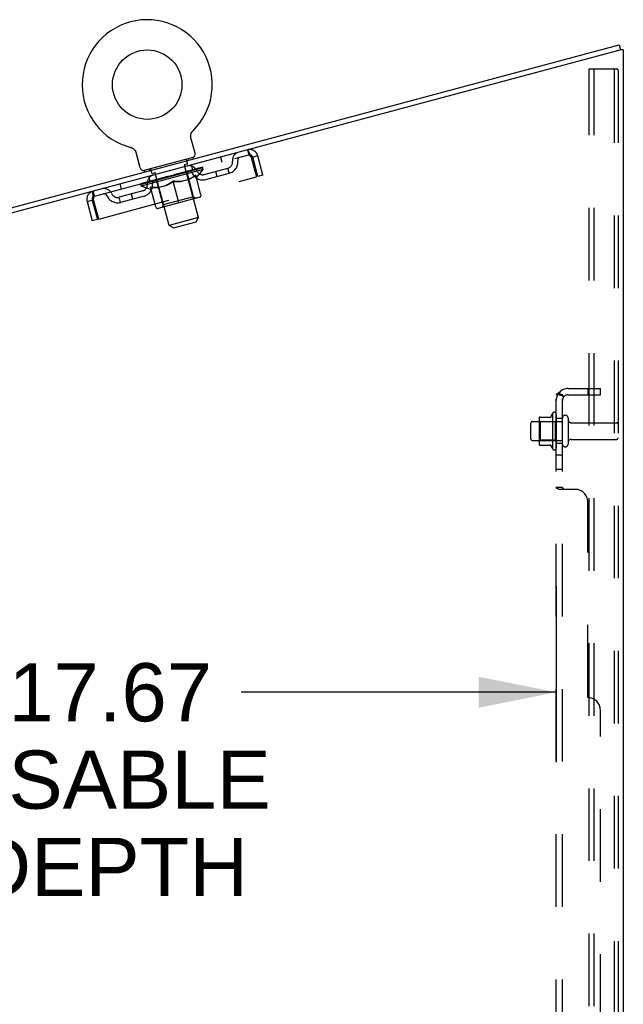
# Model space of a CAD drawing. Header units: inches. Extents: x 0 to 262, y 0 to 169.
# Tile 282 of 284: x 142 to 154, y 107 to 127. Entities that reach past the tile are written whole.
import ezdxf

# ---------------------------------------------------------------- set-up
doc = ezdxf.new("R2010")
doc.units = ezdxf.units.IN
doc.header["$LTSCALE"] = 14.384615
doc.header["$MEASUREMENT"] = 0
doc.linetypes.add('HIDDEN', pattern=[0.2, 0.1, -0.1])
doc.layers.get('0').update_dxf_attribs({"linetype": 'CONTINUOUS'})
for name, color, linetype in [('DEFAULT_2', 8, 'HIDDEN'), ('DIMENSIONS', 7, 'CONTINUOUS'), ('SUBPANEL', 7, 'CONTINUOUS')]:
    doc.layers.add(name, color=color, linetype=linetype)
doc.styles.get("Standard").update_dxf_attribs({"font": 'arial.ttf'})
doc.dimstyles.new('DIMSTYLE_1', dxfattribs={"dimtxt": 1.153846, "dimasz": 1.538462, "dimexe": 0.09, "dimexo": 0.07, "dimgap": 0.0375, "dimtad": 0, "dimtih": 1, "dimtoh": 1, "dimzin": 4, "dimdsep": 46, "dimtxsty": 'Standard', "dimblk": '_FILLED', "dimblk1": '_FILLED', "dimblk2": '_FILLED', "dimcen": 0.09, "dimadec": 3, "dimazin": 1, "dimtfac": 1, "dimtdec": 3, "dimtofl": 0, "dimtmove": 0, "dimatfit": 3, "dimldrblk": '_FILLED', "dimfxl": 0, "dimtolj": 1, "dimtzin": 4, "dimarcsym": 0})

# ---------------------------------------------------------------- blocks, each defined once
blk = doc.blocks.new('_FILLED')
at = {"color": 0, "linetype": 'ByBlock'}
blk.add_solid([(0, 0), (-1, 0.2), (-1, -0.2)], dxfattribs=at)
blk = doc.blocks.new('*D10')
at = {"layer": 'DIMENSIONS', "color": 2, "linetype": 'Continuous'}
for p, q in [((134.954, 115.274), (134.954, 111.787)), ((152.62, 115.274), (152.62, 111.787)), ((134.954, 113.172), (141.194, 113.172)), ((152.62, 113.172), (146.38, 113.172))]:
    blk.add_line(p, q, dxfattribs=at)
at = {"layer": 'DIMENSIONS', "color": 2, "linetype": 'Continuous', "xscale": 1.5384615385, "yscale": 1.5384615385, "zscale": 1.5384615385, "rotation": 180}
blk.add_blockref('_FILLED', (134.954, 113.172), dxfattribs=at)
at = {"layer": 'DIMENSIONS', "color": 2, "linetype": 'Continuous', "xscale": 1.5384615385, "yscale": 1.5384615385, "zscale": 1.5384615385}
blk.add_blockref('_FILLED', (152.62, 113.172), dxfattribs=at)
at = {"layer": 'DIMENSIONS', "color": 2, "linetype": 'Continuous', "insert": (143.787, 113.749), "char_height": 1.1538, "width": 6.3483, "attachment_point": 2, "line_spacing_factor": 0.9}
blk.add_mtext('17.67\\PUSABLE\\PDEPTH', dxfattribs=at)

msp = doc.modelspace()

# ---------------------------------------------------------------- linework, layer by layer
at = {"color": 7, "linetype": 'Continuous'}
for p, q in [((136.015, 121.222), (153.868, 126.006)), ((153.868, 126.006), (153.895, 125.905)), ((153.897, 125.906), (153.895, 125.906)), ((145.38, 124.2), (145.381, 124.205)), ((145.38, 124.195), (145.38, 124.2)), ((145.381, 124.19), (145.38, 124.195)), ((145.381, 124.215), (145.382, 124.22)), ((145.381, 124.21), (145.382, 124.215)), ((145.381, 124.205), (145.381, 124.21)), ((145.381, 124.185), (145.381, 124.19)), ((145.382, 124.18), (145.381, 124.185)), ((145.382, 124.22), (145.383, 124.225)), ((145.382, 124.175), (145.382, 124.18)), ((145.383, 124.17), (145.382, 124.175)), ((145.383, 124.225), (145.384, 124.23)), ((145.384, 124.165), (145.383, 124.17)), ((145.384, 124.165), (145.383, 124.17)), ((145.384, 124.23), (145.385, 124.235)), ((145.385, 124.161), (145.384, 124.165)), ((145.385, 124.235), (145.387, 124.24)), ((145.467, 123.857), (145.385, 124.161)), ((145.387, 124.24), (145.388, 124.245)), ((145.388, 124.245), (145.39, 124.25)), ((145.39, 124.25), (145.392, 124.254)), ((145.392, 124.254), (145.394, 124.259)), ((145.394, 124.259), (145.396, 124.264)), ((145.396, 124.263), (145.399, 124.268)), ((145.399, 124.268), (145.401, 124.272)), ((145.401, 124.272), (145.404, 124.277)), ((145.404, 124.277), (145.407, 124.281)), ((145.407, 124.281), (145.41, 124.285)), ((145.41, 124.285), (145.413, 124.289)), ((145.413, 124.289), (145.416, 124.293)), ((145.416, 124.293), (145.42, 124.296)), ((145.416, 124.293), (145.417, 124.294)), ((145.42, 124.296), (145.423, 124.3)), ((145.422, 124.299), (145.421, 124.298)), ((145.423, 124.3), (145.423, 124.3)), ((144.196, 123.971), (144.201, 123.97)), ((144.196, 123.971), (144.196, 123.971)), ((144.199, 123.97), (144.197, 123.971)), ((144.201, 123.97), (144.206, 123.968)), ((144.206, 123.968), (144.211, 123.967)), ((144.21, 123.967), (144.215, 123.965)), ((144.215, 123.965), (144.22, 123.963)), ((144.22, 123.963), (144.224, 123.961)), ((144.224, 123.961), (144.229, 123.958)), ((144.229, 123.958), (144.233, 123.956)), ((144.233, 123.956), (144.238, 123.953)), ((144.238, 123.953), (144.242, 123.95)), ((144.242, 123.95), (144.246, 123.947)), ((144.246, 123.947), (144.25, 123.944)), ((144.25, 123.944), (144.254, 123.941)), ((144.254, 123.941), (144.258, 123.937)), ((144.258, 123.938), (144.261, 123.934)), ((144.261, 123.934), (144.265, 123.93)), ((144.265, 123.93), (144.268, 123.927)), ((144.268, 123.927), (144.272, 123.923)), ((144.271, 123.923), (144.275, 123.919)), ((144.275, 123.919), (144.278, 123.915)), ((144.278, 123.915), (144.28, 123.91)), ((144.28, 123.91), (144.283, 123.906)), ((144.283, 123.906), (144.286, 123.902)), ((144.286, 123.902), (144.288, 123.897)), ((144.288, 123.897), (144.29, 123.893)), ((144.29, 123.893), (144.292, 123.888)), ((144.292, 123.888), (144.294, 123.883)), ((144.38, 123.566), (144.299, 123.869)), ((145.424, 123.774), (144.458, 123.515)), ((145.424, 123.774), (145.432, 123.745)), ((144.458, 123.515), (144.466, 123.486))]:
    msp.add_line(p, q, dxfattribs=at)
at = {"color": 3, "linetype": 'Continuous'}
for p, q in [((153.844, 125.892), (153.832, 125.889)), ((153.856, 125.895), (153.844, 125.892)), ((153.897, 125.906), (153.856, 125.895)), ((153.949, 125.906), (153.897, 125.906)), ((153.949, 125.906), (153.949, 49.33)), ((153.807, 125.882), (136.042, 121.122)), ((153.82, 125.885), (153.807, 125.882)), ((153.832, 125.889), (153.82, 125.885))]:
    msp.add_line(p, q, dxfattribs=at)
at = {"color": 7, "linetype": 'Continuous'}
msp.add_lwpolyline([(144.294, 123.883), (144.296, 123.878), (144.297, 123.874), (144.299, 123.869)], dxfattribs=at)
msp.add_circle((144.52, 125.217), 0.688, dxfattribs=at)
for centre, radius, start, end in [((144.52, 125.217), 1.288, 314.5053, 255.4947), ((145.4, 123.839), 0.069, 290, 15), ((144.447, 123.584), 0.069, 195, 280)]:
    msp.add_arc(centre, radius, start, end, dxfattribs=at)
at = {"layer": 'DEFAULT_2', "color": 8, "linetype": 'HIDDEN'}
for p, q in [((153.27, 49.413), (153.27, 125.531)), ((153.27, 125.531), (153.75, 125.531)), ((153.374, 49.413), (153.374, 125.531)), ((153.75, 125.531), (153.824, 125.531)), ((153.771, 125.501), (153.771, 49.443)), ((153.845, 125.501), (153.845, 49.443)), ((144.204, 123.969), (144.206, 123.968)), ((143.474, 123.005), (146.532, 123.825)), ((145.33, 123.749), (145.338, 123.72)), ((145.972, 123.782), (145.999, 123.682)), ((146.505, 123.925), (146.532, 123.825)), ((146.58, 123.772), (146.682, 123.39)), ((146.709, 123.807), (146.609, 123.78)), ((146.711, 123.398), (146.609, 123.78)), ((146.812, 123.425), (146.709, 123.807)), ((144.411, 123.246), (145.599, 123.565)), ((145.31, 123.64), (145.252, 123.625)), ((145.537, 122.582), (145.259, 123.616)), ((145.317, 123.652), (145.296, 123.73)), ((145.425, 123.528), (145.398, 123.629)), ((145.534, 123.55), (145.532, 123.557)), ((145.563, 123.555), (145.562, 123.558)), ((145.564, 123.555), (145.564, 123.558)), ((145.579, 123.563), (145.578, 123.569)), ((145.59, 123.562), (145.589, 123.565)), ((145.591, 123.562), (145.59, 123.565)), ((145.599, 123.565), (145.598, 123.568)), ((145.607, 123.57), (145.605, 123.576)), ((145.627, 123.534), (145.614, 123.579)), ((145.651, 123.436), (146.117, 123.561)), ((146.144, 123.461), (146.117, 123.561)), ((143.56, 122.554), (146.682, 123.39)), ((145.627, 123.534), (144.403, 123.206)), ((144.552, 123.541), (144.56, 123.512)), ((144.58, 123.302), (144.553, 123.402)), ((144.612, 123.463), (144.591, 123.541)), ((144.682, 123.472), (144.624, 123.456)), ((144.957, 122.426), (144.68, 123.461)), ((144.826, 123.36), (144.769, 123.345)), ((144.795, 123.352), (144.794, 123.359)), ((144.8, 123.35), (144.799, 123.353)), ((144.802, 123.351), (144.8, 123.36)), ((144.805, 123.352), (144.804, 123.355)), ((144.812, 123.353), (144.811, 123.357)), ((144.827, 123.357), (144.826, 123.36)), ((144.904, 123.381), (144.851, 123.367)), ((144.864, 123.368), (144.864, 123.371)), ((144.894, 123.379), (144.968, 123.403)), ((144.898, 123.38), (144.897, 123.386)), ((144.897, 123.387), (144.897, 123.386)), ((144.899, 123.38), (144.897, 123.386)), ((144.9, 123.377), (144.899, 123.38)), ((144.903, 123.378), (144.902, 123.381)), ((144.905, 123.378), (144.904, 123.382)), ((144.904, 123.378), (144.904, 123.381)), ((144.938, 123.39), (145, 123.407)), ((144.944, 123.389), (144.943, 123.392)), ((144.948, 123.393), (144.948, 123.397)), ((144.969, 123.399), (144.968, 123.403)), ((144.985, 123.4), (144.984, 123.403)), ((145.002, 123.408), (145.002, 123.408)), ((145.003, 123.405), (145.002, 123.408)), ((145.003, 123.405), (145.002, 123.408)), ((145.003, 123.415), (145.115, 123.438)), ((145.004, 123.409), (145.003, 123.415)), ((145.008, 123.406), (145.007, 123.409)), ((145.008, 123.406), (145.007, 123.409)), ((145.007, 123.409), (145.007, 123.409)), ((145.025, 123.414), (145.071, 123.426)), ((145.025, 123.411), (145.025, 123.414)), ((145.067, 123.422), (145.066, 123.425)), ((145.106, 123.432), (145.105, 123.436)), ((145.106, 123.432), (145.105, 123.435)), ((145.106, 123.435), (145.158, 123.449)), ((145.107, 123.433), (145.106, 123.436)), ((145.108, 123.443), (145.109, 123.443)), ((145.11, 123.437), (145.108, 123.443)), ((145.111, 123.437), (145.109, 123.443)), ((145.111, 123.434), (145.11, 123.437)), ((145.146, 123.443), (145.145, 123.446)), ((145.183, 123.456), (145.24, 123.471)), ((145.184, 123.453), (145.183, 123.456)), ((145.199, 123.457), (145.198, 123.46)), ((145.206, 123.459), (145.205, 123.462)), ((145.209, 123.46), (145.206, 123.469)), ((145.211, 123.46), (145.21, 123.464)), ((145.214, 123.465), (145.212, 123.471)), ((145.222, 123.463), (145.221, 123.466)), ((145.256, 123.476), (145.315, 123.492)), ((145.256, 123.473), (145.256, 123.476)), ((145.28, 123.479), (145.279, 123.482)), ((145.29, 123.482), (145.289, 123.485)), ((145.294, 123.483), (145.292, 123.491)), ((145.3, 123.484), (145.299, 123.488)), ((145.305, 123.486), (145.304, 123.489)), ((145.31, 123.49), (145.309, 123.497)), ((145.439, 122.995), (145.318, 123.448)), ((145.32, 123.493), (145.515, 123.545)), ((145.321, 123.49), (145.32, 123.493)), ((145.347, 123.497), (145.347, 123.5)), ((145.35, 123.498), (145.35, 123.501)), ((145.365, 123.502), (145.363, 123.509)), ((145.376, 123.505), (145.375, 123.508)), ((145.385, 123.507), (145.384, 123.51)), ((145.389, 123.508), (145.388, 123.511)), ((145.398, 123.514), (145.396, 123.52)), ((145.4, 123.511), (145.399, 123.514)), ((145.4, 123.511), (145.399, 123.514)), ((145.42, 123.516), (145.418, 123.522)), ((145.42, 123.516), (145.419, 123.519)), ((145.438, 123.521), (145.437, 123.524)), ((145.451, 123.525), (145.451, 123.528)), ((145.455, 123.526), (145.454, 123.53)), ((145.459, 123.527), (145.458, 123.53)), ((145.462, 123.528), (145.461, 123.531)), ((145.462, 123.528), (145.461, 123.531)), ((145.469, 123.53), (145.468, 123.533)), ((145.473, 123.534), (145.471, 123.541)), ((145.472, 123.53), (145.471, 123.533)), ((145.473, 123.531), (145.472, 123.533)), ((145.585, 123.031), (145.48, 123.424)), ((145.491, 123.382), (145.502, 123.385)), ((145.502, 123.385), (145.627, 123.534)), ((145.518, 123.543), (145.518, 123.546)), ((145.521, 123.544), (145.52, 123.547)), ((145.678, 123.336), (146.144, 123.461)), ((145.903, 123.396), (145.876, 123.497)), ((146.812, 123.425), (146.711, 123.398)), ((143.98, 123.249), (144.007, 123.148)), ((144.403, 123.206), (144.391, 123.251)), ((144.402, 123.247), (144.4, 123.254)), ((144.586, 123.139), (144.403, 123.206)), ((144.411, 123.246), (144.41, 123.249)), ((144.42, 123.248), (144.419, 123.252)), ((144.421, 123.249), (144.42, 123.252)), ((144.43, 123.255), (144.428, 123.261)), ((144.446, 123.256), (144.445, 123.259)), ((144.448, 123.256), (144.447, 123.259)), ((144.475, 123.267), (144.473, 123.273)), ((144.49, 123.267), (144.489, 123.27)), ((144.492, 123.268), (144.491, 123.271)), ((144.689, 123.324), (144.494, 123.272)), ((144.536, 123.283), (144.534, 123.289)), ((144.538, 123.28), (144.537, 123.283)), ((144.539, 123.28), (144.538, 123.283)), ((144.542, 123.281), (144.541, 123.284)), ((144.549, 123.283), (144.548, 123.286)), ((144.549, 123.283), (144.548, 123.286)), ((144.552, 123.284), (144.551, 123.287)), ((144.555, 123.285), (144.554, 123.289)), ((144.559, 123.286), (144.559, 123.289)), ((144.573, 123.29), (144.572, 123.292)), ((144.69, 122.792), (144.585, 123.184)), ((144.591, 123.294), (144.59, 123.3)), ((144.591, 123.294), (144.59, 123.297)), ((144.611, 123.303), (144.61, 123.31)), ((144.611, 123.3), (144.61, 123.303)), ((144.611, 123.3), (144.61, 123.303)), ((144.621, 123.303), (144.621, 123.306)), ((144.625, 123.304), (144.625, 123.307)), ((144.634, 123.306), (144.634, 123.309)), ((144.645, 123.309), (144.643, 123.316)), ((144.66, 123.313), (144.66, 123.316)), ((144.663, 123.314), (144.662, 123.317)), ((144.69, 123.321), (144.689, 123.324)), ((144.753, 123.341), (144.694, 123.325)), ((144.699, 123.327), (144.697, 123.333)), ((144.706, 123.325), (144.705, 123.328)), ((144.711, 123.326), (144.71, 123.33)), ((144.716, 123.328), (144.714, 123.336)), ((144.835, 122.833), (144.714, 123.286)), ((144.72, 123.329), (144.72, 123.332)), ((144.731, 123.332), (144.73, 123.335)), ((144.734, 123.179), (144.907, 123.226)), ((144.754, 123.338), (144.753, 123.341)), ((144.789, 123.347), (144.788, 123.35)), ((145.147, 122.876), (145.032, 123.304)), ((145.18, 123.299), (145.354, 123.345)), ((143.474, 123.005), (143.447, 123.106)), ((144.431, 123.11), (143.964, 122.985)), ((143.991, 122.884), (143.964, 122.985)), ((144.458, 123.009), (143.991, 122.884)), ((144.233, 122.949), (144.206, 123.049)), ((144.586, 123.139), (144.596, 123.142)), ((145.559, 122.986), (144.735, 122.765)), ((145.439, 122.995), (144.835, 122.833)), ((145.439, 122.995), (145.488, 122.967)), ((143.329, 122.901), (143.429, 122.928)), ((143.329, 122.901), (143.431, 122.519)), ((143.429, 122.928), (143.532, 122.546)), ((143.56, 122.554), (143.458, 122.936)), ((144.835, 122.833), (144.807, 122.784)), ((145.537, 122.582), (144.957, 122.426)), ((145.488, 122.497), (145.537, 122.582)), ((143.532, 122.546), (143.431, 122.519)), ((145.042, 122.378), (144.957, 122.426)), ((145.042, 122.378), (145.488, 122.497)), ((152.55, 118.706), (152.55, 117.995)), ((152.62, 118.685), (152.62, 118.016)), ((152.12, 118.193), (152.12, 118.508)), ((152.15, 118.538), (152.745, 118.538)), ((152.284, 118.606), (152.284, 118.095)), ((152.304, 118.534), (152.284, 118.554)), ((152.294, 118.628), (152.522, 118.628)), ((152.304, 118.534), (152.304, 118.167)), ((152.6, 118.534), (152.304, 118.534)), ((152.6, 118.534), (152.62, 118.554)), ((152.6, 118.534), (152.6, 118.167)), ((152.745, 118.093), (152.745, 118.608)), ((152.855, 118.608), (152.855, 118.093)), ((152.917, 118.516), (153.815, 118.516)), ((152.15, 118.163), (152.745, 118.163)), ((152.304, 118.167), (152.284, 118.147)), ((152.6, 118.167), (152.304, 118.167)), ((152.6, 118.167), (152.62, 118.147)), ((152.917, 118.186), (153.815, 118.186)), ((152.294, 118.073), (152.522, 118.073))]:
    msp.add_line(p, q, dxfattribs=at)
for points in [[(153.761, 125.527), (153.756, 125.53), (153.75, 125.531)], [(153.761, 125.527), (153.765, 125.522), (153.769, 125.516), (153.771, 125.509), (153.771, 125.501)], [(153.834, 125.527), (153.829, 125.53), (153.824, 125.531)], [(153.834, 125.527), (153.839, 125.522), (153.842, 125.516), (153.844, 125.509), (153.845, 125.501)], [(146.505, 123.925), (146.507, 123.925), (146.511, 123.922), (146.514, 123.918), (146.518, 123.912), (146.523, 123.903), (146.528, 123.894), (146.533, 123.882), (146.539, 123.869), (146.546, 123.855), (146.552, 123.84), (146.559, 123.824), (146.566, 123.807), (146.573, 123.79), (146.58, 123.772)], [(146.532, 123.825), (146.534, 123.825), (146.537, 123.824), (146.54, 123.823), (146.543, 123.821), (146.546, 123.818), (146.549, 123.815), (146.553, 123.811), (146.556, 123.807), (146.56, 123.802), (146.564, 123.796), (146.568, 123.791), (146.572, 123.785), (146.576, 123.779), (146.58, 123.772)], [(145.48, 123.424), (145.458, 123.408), (145.436, 123.392), (145.414, 123.379), (145.391, 123.366), (145.369, 123.354), (145.347, 123.343)], [(145.354, 123.345), (145.375, 123.356), (145.397, 123.367), (145.418, 123.38), (145.438, 123.393), (145.459, 123.408), (145.48, 123.423)], [(144.741, 123.181), (144.716, 123.179), (144.69, 123.178), (144.665, 123.178), (144.639, 123.179), (144.612, 123.181), (144.585, 123.184)], [(144.585, 123.183), (144.611, 123.18), (144.637, 123.178), (144.662, 123.177), (144.686, 123.177), (144.71, 123.177), (144.734, 123.179)], [(145.032, 123.304), (145.01, 123.288), (144.987, 123.273), (144.965, 123.259), (144.943, 123.246), (144.92, 123.234), (144.898, 123.223)], [(144.907, 123.226), (144.929, 123.236), (144.95, 123.247), (144.97, 123.26), (144.991, 123.273), (145.012, 123.287), (145.033, 123.303)], [(145.19, 123.301), (145.164, 123.299), (145.139, 123.298), (145.113, 123.298), (145.087, 123.299), (145.06, 123.301), (145.032, 123.304)], [(145.033, 123.303), (145.059, 123.3), (145.084, 123.298), (145.109, 123.297), (145.133, 123.296), (145.157, 123.297), (145.18, 123.299)], [(143.458, 122.936), (143.456, 122.955), (143.453, 122.973), (143.451, 122.991), (143.448, 123.008), (143.447, 123.025), (143.445, 123.04), (143.443, 123.054), (143.443, 123.067), (143.442, 123.078), (143.442, 123.087), (143.442, 123.095), (143.443, 123.1), (143.445, 123.104), (143.447, 123.106)], [(143.458, 122.936), (143.459, 122.943), (143.459, 122.951), (143.46, 122.958), (143.46, 122.965), (143.461, 122.971), (143.462, 122.977), (143.463, 122.983), (143.464, 122.988), (143.465, 122.993), (143.466, 122.997), (143.468, 123), (143.47, 123.003), (143.472, 123.004), (143.474, 123.005)]]:
    msp.add_lwpolyline(points, dxfattribs=at)
for centre, radius, start, end in [((145.4, 123.839), 0.069, 285, 290), ((146.375, 123.717), 0.167, 105, 186.9284), ((146.374, 123.718), 0.0625, 105, 187.0137), ((146.548, 123.764), 0.167, 15, 105), ((146.548, 123.764), 0.063, 15, 105), ((145.269, 123.619), 0.01, 105, 195), ((145.306, 123.732), 0.01, 105, 195), ((145.35, 123.443), 0.167, 23.0716, 105), ((145.307, 123.65), 0.01, 285, 15), ((146.085, 123.682), 0.125, 285, 6.9284), ((146.085, 123.682), 0.229, 285, 7.0137), ((144.447, 123.584), 0.069, 280, 285), ((144.688, 123.265), 0.167, 105, 186.9284), ((144.582, 123.538), 0.01, 15, 105), ((144.622, 123.466), 0.01, 195, 285), ((144.67, 123.458), 0.01, 15, 105), ((145.356, 123.458), 0.0398, 105, 195), ((145.35, 123.443), 0.0625, 22.9863, 105), ((145.619, 123.557), 0.229, 202.9863, 285), ((145.619, 123.557), 0.125, 203.0716, 285), ((144.398, 123.23), 0.125, 285, 6.9284), ((144.398, 123.23), 0.229, 285, 7.0137), ((144.688, 123.266), 0.0625, 105, 187.0137), ((144.675, 123.276), 0.0398, 15, 105), ((143.49, 122.944), 0.167, 105, 195), ((143.49, 122.944), 0.063, 105, 195), ((143.663, 122.991), 0.167, 23.0716, 105), ((143.664, 122.991), 0.0625, 22.9863, 105), ((143.932, 123.105), 0.229, 202.9863, 285), ((143.932, 123.105), 0.125, 203.0716, 285), ((145.55, 123.022), 0.0371, 285, 15), ((144.726, 122.801), 0.0371, 195, 285), ((153.15, 118.351), 0.698, 149.3369, 156.0321), ((152.582, 118.685), 0.0384, 0, 145.5503), ((152.15, 118.508), 0.03, 90, 180), ((152.294, 118.618), 0.01, 90, 174.8062), ((152.425, 118.606), 0.141, 174.7919, 180), ((152.503, 118.638), 0.01, 270, 336.0321), ((152.8, 118.608), 0.055, 0, 180), ((152.917, 118.578), 0.0625, 180, 270), ((153.815, 118.486), 0.03, 0, 90), ((152.15, 118.193), 0.03, 180, 270), ((152.425, 118.095), 0.141, 180, 185.2081), ((152.8, 118.093), 0.055, 180, 360), ((152.917, 118.123), 0.0625, 90, 180), ((153.815, 118.216), 0.03, 270, 360), ((152.294, 118.083), 0.01, 185.1938, 270), ((152.503, 118.063), 0.01, 23.9679, 90), ((153.15, 118.351), 0.698, 203.9679, 210.6631), ((152.582, 118.016), 0.0384, 214.4497, 360)]:
    msp.add_arc(centre, radius, start, end, dxfattribs=at)
for centre, major_axis, ratio, start_param, end_param in [((145.457, 123.524), (0.19, 0.057), 0.052395, 1.1459, 2.185751), ((145.534, 123.545), (0.19, 0.055), 0.05688, 1.320842, 2.360692), ((145.594, 123.561), (0.191, 0.053), 0.05963, 1.495927, 2.535778), ((145.647, 123.575), (0.193, 0.045), 0.052395, 2.196279, 3.23613), ((145.637, 123.572), (0.191, 0.051), 0.060556, 1.671089, 2.71094), ((145.003, 123.415), (0.618, 0.14), 0.046319, 0.525406, 0.699939), ((145.664, 123.58), (0.192, 0.047), 0.05688, 2.021337, 3.061188), ((145.003, 123.415), (0.607, 0.182), 0.052395, -0.699723, -0.52519), ((145.66, 123.579), (0.192, 0.049), 0.05963, 1.846251, 2.886102), ((145.503, 123.532), (0.158, 0.044), 0.05963, 1.176993, 1.72604), ((145.614, 123.562), (0.16, 0.038), 0.052395, 1.877344, 2.426392), ((145.557, 123.547), (0.159, 0.043), 0.060556, 1.352155, 1.901202), ((145.613, 123.562), (0.16, 0.039), 0.05688, 1.702402, 2.25145), ((145.594, 123.556), (0.159, 0.041), 0.05963, 1.527317, 2.076364), ((145.459, 123.518), (0.19, 0.055), 0.05688, 1.146309, 1.239587), ((145.649, 123.569), (0.193, 0.044), 0.046319, 2.196495, 2.289773), ((145.003, 123.415), (0.617, 0.145), 0.052395, 0.350657, 0.52519), ((145.003, 123.415), (0.608, 0.177), 0.05688, -0.524781, -0.350248), ((145.535, 123.538), (0.191, 0.053), 0.05963, 1.321394, 1.414673), ((145.666, 123.573), (0.193, 0.045), 0.052395, 2.021746, 2.115024), ((145.003, 123.415), (0.615, 0.151), 0.05688, 0.175715, 0.350248), ((145.003, 123.415), (0.61, 0.17), 0.05963, -0.349695, -0.175162), ((145.596, 123.555), (0.191, 0.051), 0.060556, 1.496556, 1.589835), ((145.662, 123.572), (0.192, 0.047), 0.05688, 1.846804, 1.940083), ((145.638, 123.566), (0.192, 0.049), 0.05963, 1.671719, 1.764997), ((145.003, 123.415), (0.613, 0.157), 0.05963, 0.000629, 0.175162), ((145.003, 123.415), (0.612, 0.164), 0.060556, -0.174533, 0), ((144.855, 123.363), (0.194, 0.041), 0.030195, 1.479435, 2.519286), ((145.003, 123.415), (0.602, 0.199), 0.020645, 1.918687, 2.09322), ((144.611, 123.298), (0.188, 0.062), 0.020645, -0.792253, 0.247598), ((144.969, 123.394), (0.194, 0.04), 0.020645, 1.653558, 2.693409), ((145.003, 123.415), (0.621, 0.129), 0.020645, -1.918687, -1.744154), ((145.003, 123.415), (0.602, 0.2), 0.010478, 1.744704, 1.919237), ((144.971, 123.387), (0.194, 0.041), 0.030195, 2.60054, 2.693819), ((144.613, 123.291), (0.188, 0.063), 0.010478, 0.154869, 0.248148), ((144.655, 123.305), (0.156, 0.052), 0.010478, 6.126688, 6.675735), ((144.958, 123.386), (0.161, 0.034), 0.030195, 2.289173, 2.83822), ((144.709, 123.324), (0.188, 0.063), 0.010478, -0.966236, -0.000846), ((145.084, 123.424), (0.194, 0.04), 0.010478, 1.827541, 2.867392), ((145.003, 123.415), (0.621, 0.127), 0.010478, -1.744704, -1.570171), ((145.086, 123.418), (0.194, 0.04), 0.020645, 2.774664, 2.867942), ((145.064, 123.414), (0.161, 0.033), 0.020645, 2.463296, 3.012344), ((144.928, 123.383), (0.188, 0.063), 0.010478, 0.274201, 1.314052), ((144.846, 123.356), (0.156, 0.052), 0.010478, -0.000298, 0.504314), ((144.817, 123.346), (0.188, 0.063), 0.010478, 0.192946, 0.399283), ((145.003, 123.415), (0.602, 0.2), 0.010478, -1.578586, -1.396888), ((145.198, 123.448), (0.194, 0.04), 0.010478, 2.948646, 3.041925), ((145.168, 123.442), (0.161, 0.033), 0.010478, 2.637279, 3.142076), ((145.043, 123.413), (0.188, 0.062), 0.020645, 0.448184, 1.488034), ((144.95, 123.384), (0.156, 0.052), 0.020645, 0.129249, 0.678296), ((144.93, 123.376), (0.188, 0.062), 0.020645, 0.273651, 0.366929), ((145.303, 123.483), (0.194, 0.04), 0.010478, -3.140747, -2.175357), ((145.003, 123.415), (0.621, 0.127), 0.010478, 1.222355, 1.396888), ((145.003, 123.415), (0.602, 0.199), 0.020645, -1.397439, -1.222906), ((145.156, 123.444), (0.189, 0.061), 0.030195, 0.622307, 1.662158), ((145.056, 123.412), (0.156, 0.051), 0.030195, 0.303372, 0.852419), ((145.401, 123.509), (0.194, 0.04), 0.020645, 2.893995, 3.933846), ((145.359, 123.494), (0.161, 0.033), 0.010478, 2.749043, 3.29809), ((145.044, 123.407), (0.189, 0.061), 0.030195, 0.447774, 0.541052), ((145.402, 123.503), (0.194, 0.04), 0.010478, 2.893445, 2.986723), ((145.003, 123.415), (0.621, 0.129), 0.020645, 1.048373, 1.222906), ((145.265, 123.473), (0.189, 0.06), 0.038841, 0.79662, 1.836471), ((145.003, 123.415), (0.603, 0.196), 0.030195, -1.223315, -1.048783), ((145.161, 123.44), (0.157, 0.05), 0.038841, 0.477686, 1.026733), ((145.44, 123.515), (0.161, 0.033), 0.020645, 2.57506, 3.124108), ((145.486, 123.532), (0.194, 0.041), 0.030195, 2.719872, 3.759723), ((145.367, 123.5), (0.189, 0.059), 0.046319, 0.971151, 2.011002), ((145.158, 123.437), (0.189, 0.06), 0.038841, 0.622087, 0.715366), ((145.488, 123.526), (0.194, 0.04), 0.020645, 2.719462, 2.812741), ((145.003, 123.415), (0.62, 0.132), 0.030195, 0.87425, 1.048783), ((145.003, 123.415), (0.604, 0.192), 0.038841, -1.049002, -0.874469), ((145.261, 123.467), (0.157, 0.049), 0.046319, 0.652216, 1.201263), ((145.508, 123.533), (0.161, 0.034), 0.030195, 2.400937, 2.949985), ((145.557, 123.551), (0.194, 0.042), 0.038841, 2.545558, 3.585409), ((145.353, 123.492), (0.157, 0.047), 0.052395, 0.826965, 1.376012), ((145.267, 123.467), (0.189, 0.059), 0.046319, 0.796618, 0.889896), ((145.559, 123.545), (0.194, 0.041), 0.030195, 2.545339, 2.638617), ((145.003, 123.415), (0.619, 0.135), 0.038841, 0.699936, 0.874469), ((145.003, 123.415), (0.605, 0.188), 0.046319, -0.874471, -0.699939), ((145.612, 123.566), (0.193, 0.044), 0.046319, 2.371028, 3.410879), ((145.56, 123.547), (0.161, 0.035), 0.038841, 2.226624, 2.775671), ((145.435, 123.514), (0.158, 0.046), 0.05688, 1.001907, 1.550954), ((145.596, 123.557), (0.16, 0.036), 0.046319, 2.052093, 2.601141), ((145.368, 123.494), (0.19, 0.057), 0.052395, 0.971367, 1.064645), ((145.613, 123.559), (0.194, 0.042), 0.038841, 2.371026, 2.464304), ((144.375, 123.234), (0.191, 0.051), 0.060556, 0.430652, 1.470503), ((145.003, 123.415), (0.612, 0.164), 0.060556, -3.141593, -2.96706), ((145.003, 123.415), (0.61, 0.17), 0.05963, 2.96643, 3.140963), ((144.377, 123.228), (0.191, 0.053), 0.05963, 1.376596, 1.469874), ((144.418, 123.246), (0.192, 0.049), 0.05963, 0.605815, 1.645666), ((144.352, 123.228), (0.191, 0.053), 0.05963, 0.25549, 1.295341), ((145.003, 123.415), (0.613, 0.157), 0.05963, -2.96643, -2.791898), ((145.003, 123.415), (0.608, 0.177), 0.05688, 2.791345, 2.965878), ((144.419, 123.239), (0.191, 0.051), 0.060556, 1.551758, 1.645036), ((144.353, 123.222), (0.19, 0.055), 0.05688, 1.20151, 1.294789), ((144.42, 123.242), (0.158, 0.044), 0.05963, 1.065228, 1.614276), ((144.401, 123.237), (0.158, 0.046), 0.05688, 0.890143, 1.43919), ((144.457, 123.252), (0.159, 0.043), 0.060556, 1.240391, 1.789438), ((144.478, 123.262), (0.192, 0.047), 0.05688, 0.7809, 1.820751), ((144.348, 123.227), (0.19, 0.055), 0.05688, 0.080405, 1.120256), ((145.003, 123.415), (0.615, 0.151), 0.05688, -2.791345, -2.616812), ((145.003, 123.415), (0.607, 0.182), 0.052395, 2.616403, 2.790936), ((144.48, 123.256), (0.192, 0.049), 0.05963, 1.72692, 1.820198), ((144.35, 123.221), (0.19, 0.057), 0.052395, 1.026568, 1.119847), ((144.4, 123.237), (0.157, 0.047), 0.052395, 0.715201, 1.264248), ((144.51, 123.266), (0.159, 0.041), 0.05963, 1.415553, 1.9646), ((144.555, 123.283), (0.193, 0.045), 0.052395, 0.955842, 1.995693), ((144.364, 123.232), (0.19, 0.057), 0.052395, -0.094537, 0.945314), ((145.003, 123.415), (0.617, 0.145), 0.052395, -2.616403, -2.44187), ((145.003, 123.415), (0.605, 0.188), 0.046319, 2.441654, 2.616187), ((144.556, 123.276), (0.192, 0.047), 0.05688, 1.902006, 1.995284), ((144.366, 123.225), (0.189, 0.059), 0.046319, 0.851819, 0.945098), ((144.418, 123.241), (0.157, 0.049), 0.046319, 0.540452, 1.089499), ((144.579, 123.285), (0.16, 0.039), 0.05688, 1.590638, 2.139686), ((144.645, 123.307), (0.193, 0.044), 0.046319, 1.130591, 2.170442), ((144.4, 123.241), (0.189, 0.059), 0.046319, -0.269286, 0.770565), ((145.003, 123.415), (0.618, 0.14), 0.046319, -2.441654, -2.267121), ((145.003, 123.415), (0.604, 0.192), 0.038841, 2.267123, 2.441656), ((144.647, 123.3), (0.193, 0.045), 0.052395, 2.076947, 2.170226), ((144.402, 123.235), (0.189, 0.06), 0.038841, 0.677289, 0.770567), ((144.454, 123.251), (0.157, 0.05), 0.038841, 0.365921, 0.914969), ((144.661, 123.306), (0.16, 0.038), 0.052395, 1.76558, 2.314627), ((144.746, 123.334), (0.194, 0.042), 0.038841, 1.305122, 2.344973), ((145.003, 123.415), (0.619, 0.135), 0.038841, -2.267123, -2.092591), ((144.454, 123.256), (0.189, 0.06), 0.038841, -0.443817, 0.596034), ((145.003, 123.415), (0.603, 0.196), 0.030195, 2.09281, 2.267343), ((144.748, 123.327), (0.193, 0.044), 0.046319, 2.251696, 2.344975), ((144.456, 123.249), (0.189, 0.061), 0.030195, 0.502975, 0.596254), ((144.506, 123.265), (0.156, 0.051), 0.030195, 0.191608, 0.740655), ((144.753, 123.331), (0.16, 0.036), 0.046319, 1.940329, 2.489376), ((144.526, 123.275), (0.189, 0.061), 0.030195, -0.61813, 0.421721), ((145.003, 123.415), (0.62, 0.132), 0.030195, -2.09281, -1.918277), ((144.857, 123.357), (0.194, 0.042), 0.038841, 2.426227, 2.519505), ((144.527, 123.268), (0.188, 0.062), 0.020645, 0.328852, 0.422131), ((144.574, 123.283), (0.156, 0.052), 0.020645, 0.017485, 0.566532), ((144.853, 123.358), (0.161, 0.035), 0.038841, 2.11486, 2.663907)]:
    msp.add_ellipse(centre, major_axis=major_axis, ratio=ratio, start_param=start_param, end_param=end_param, dxfattribs=at)
at = {"layer": 'SUBPANEL', "color": 8, "linetype": 'HIDDEN'}
for p, q in [((152.62, 51.382), (152.62, 119.069)), ((152.745, 119.069), (152.62, 119.069)), ((152.674, 119.108), (152.77, 119.028)), ((152.745, 51.382), (152.745, 119.069)), ((152.857, 119.194), (153.495, 119.194)), ((152.857, 119.069), (153.495, 119.069)), ((153.245, 119.194), (153.245, 119.069)), ((153.495, 119.069), (153.495, 119.194)), ((152.745, 119.049), (152.745, 119.05)), ((152.745, 118.601), (152.62, 118.601)), ((152.745, 118.101), (152.62, 118.101)), ((152.745, 117.872), (152.62, 117.872)), ((152.745, 117.591), (152.62, 117.591)), ((152.745, 117.23), (152.62, 117.23)), ((152.672, 117.196), (152.669, 117.198)), ((152.995, 117.194), (152.674, 117.194)), ((152.745, 117.228), (152.745, 117.23)), ((153.245, 113.069), (153.245, 116.944)), ((153.495, 57.632), (153.495, 112.819))]:
    msp.add_line(p, q, dxfattribs=at)
for points in [[(152.651, 119.093), (152.643, 119.09), (152.639, 119.088), (152.636, 119.086), (152.632, 119.085), (152.629, 119.083), (152.627, 119.081), (152.624, 119.079), (152.622, 119.077), (152.621, 119.075), (152.62, 119.073), (152.62, 119.071), (152.62, 119.069)], [(152.674, 119.108), (152.672, 119.105), (152.669, 119.103), (152.666, 119.101), (152.662, 119.099), (152.659, 119.097), (152.655, 119.095), (152.651, 119.093)], [(152.688, 119.069), (152.688, 119.069), (152.687, 119.069), (152.687, 119.069), (152.686, 119.069), (152.686, 119.069), (152.685, 119.069), (152.685, 119.069), (152.685, 119.069)], [(152.685, 119.069), (152.685, 119.069), (152.685, 119.069), (152.685, 119.069), (152.686, 119.069), (152.686, 119.069), (152.687, 119.069), (152.687, 119.069), (152.688, 119.069), (152.688, 119.069), (152.689, 119.069), (152.69, 119.069), (152.691, 119.069), (152.691, 119.068), (152.692, 119.068), (152.693, 119.068), (152.693, 119.068), (152.694, 119.068), (152.695, 119.068), (152.696, 119.067), (152.697, 119.067), (152.697, 119.067), (152.698, 119.067), (152.699, 119.067), (152.7, 119.066), (152.701, 119.066), (152.702, 119.066), (152.703, 119.066), (152.703, 119.066), (152.704, 119.065), (152.705, 119.065), (152.706, 119.065), (152.707, 119.065), (152.708, 119.064), (152.709, 119.064), (152.71, 119.064), (152.711, 119.063), (152.712, 119.063), (152.713, 119.063), (152.714, 119.062), (152.715, 119.062), (152.716, 119.062), (152.717, 119.061), (152.718, 119.061), (152.719, 119.061), (152.72, 119.06), (152.721, 119.06), (152.722, 119.059), (152.723, 119.059), (152.724, 119.059), (152.725, 119.058), (152.726, 119.058), (152.727, 119.057), (152.728, 119.057), (152.729, 119.056), (152.73, 119.056), (152.731, 119.055), (152.732, 119.055), (152.733, 119.055), (152.734, 119.054), (152.735, 119.054), (152.736, 119.053), (152.737, 119.053), (152.738, 119.053), (152.738, 119.052), (152.739, 119.052), (152.74, 119.051), (152.741, 119.051), (152.742, 119.051), (152.742, 119.05), (152.743, 119.05), (152.744, 119.049), (152.744, 119.049), (152.745, 119.049), (152.746, 119.048), (152.746, 119.048), (152.747, 119.048), (152.748, 119.047), (152.748, 119.047), (152.748, 119.047), (152.749, 119.047)], [(152.759, 119.046), (152.757, 119.048), (152.756, 119.05), (152.754, 119.052), (152.752, 119.055), (152.75, 119.057), (152.748, 119.059), (152.747, 119.062), (152.746, 119.064), (152.745, 119.066), (152.745, 119.068), (152.745, 119.069)], [(152.749, 119.047), (152.749, 119.046), (152.749, 119.046), (152.749, 119.046), (152.749, 119.046), (152.749, 119.046), (152.748, 119.047), (152.748, 119.047), (152.748, 119.047), (152.747, 119.047), (152.747, 119.048), (152.746, 119.048), (152.746, 119.049), (152.745, 119.049)], [(152.77, 119.028), (152.771, 119.029), (152.771, 119.03), (152.771, 119.031), (152.771, 119.032), (152.77, 119.033), (152.769, 119.034), (152.769, 119.035), (152.767, 119.037), (152.766, 119.038), (152.765, 119.04), (152.763, 119.042), (152.759, 119.046)], [(152.622, 117.223), (152.621, 117.225), (152.62, 117.226), (152.62, 117.228), (152.62, 117.23)], [(152.629, 117.217), (152.627, 117.219), (152.624, 117.221), (152.622, 117.223), (152.621, 117.225), (152.62, 117.226), (152.62, 117.228), (152.62, 117.23)], [(152.639, 117.211), (152.636, 117.213), (152.632, 117.215), (152.629, 117.217), (152.627, 117.219), (152.624, 117.221)], [(152.647, 117.208), (152.643, 117.21), (152.639, 117.211)], [(152.674, 117.194), (152.672, 117.196), (152.669, 117.198), (152.666, 117.2), (152.662, 117.201), (152.659, 117.203), (152.655, 117.205), (152.647, 117.208)], [(152.752, 117.219), (152.75, 117.221), (152.748, 117.222), (152.747, 117.224), (152.746, 117.225), (152.745, 117.227), (152.745, 117.228), (152.745, 117.23)], [(152.756, 117.217), (152.754, 117.218), (152.752, 117.219), (152.75, 117.221), (152.748, 117.222), (152.747, 117.224), (152.746, 117.225), (152.745, 117.227)], [(152.77, 117.194), (152.771, 117.196), (152.771, 117.198), (152.771, 117.199), (152.771, 117.201), (152.77, 117.203), (152.769, 117.204), (152.769, 117.206), (152.767, 117.207), (152.766, 117.209), (152.765, 117.21), (152.763, 117.211), (152.761, 117.213), (152.759, 117.214), (152.756, 117.217)], [(152.77, 117.194), (152.771, 117.196), (152.771, 117.198), (152.771, 117.199), (152.771, 117.201), (152.77, 117.203), (152.769, 117.204), (152.769, 117.206), (152.767, 117.207), (152.766, 117.209), (152.765, 117.21), (152.763, 117.211)]]:
    msp.add_lwpolyline(points, dxfattribs=at)
for centre, radius, start, end in [((152.857, 118.957), 0.237, 90, 180), ((152.857, 118.957), 0.112, 90, 180), ((152.995, 116.944), 0.25, 0, 90), ((153.245, 112.819), 0.25, 0, 90)]:
    msp.add_arc(centre, radius, start, end, dxfattribs=at)

# ---------------------------------------------------------------- dimensions: what is measured, and where the dimension line sits
at = {"layer": 'DIMENSIONS', "color": 2, "linetype": 'Continuous'}
dim = msp.add_linear_dim(base=(152.62, 113.172), p1=(134.954, 115.344), p2=(152.62, 115.344), text='<>\\PUSABLE\\PDEPTH', dimstyle='DIMSTYLE_1', dxfattribs=at)
dim.commit()
dim.dimension.update_dxf_attribs({"geometry": '*D10', "text_midpoint": (143.787, 111.441), "dimtype": 160})

doc.saveas('drawing.dxf')
